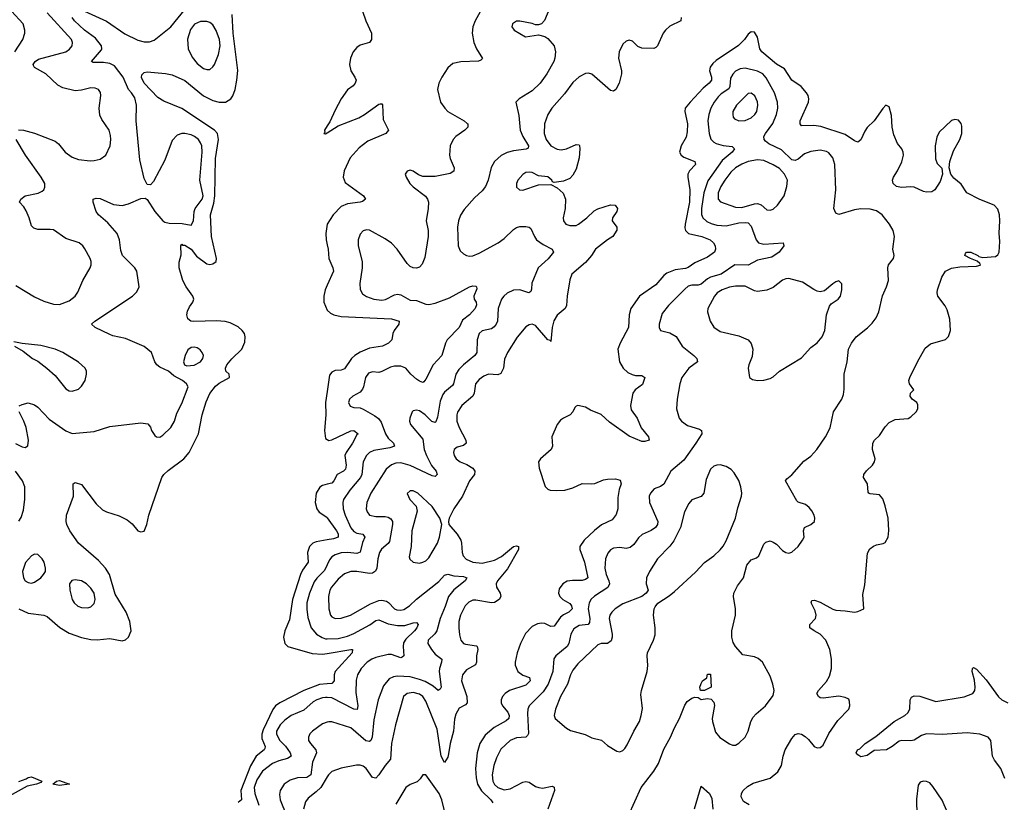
# Model space of a CAD drawing. Header units: inches. Extents: x 1550315 to 1685896, y 510706 to 640504.
# Tile 258 of 452: x 1598035 to 1604327, y 594074 to 599076. Entities that reach past the tile are written whole.
import ezdxf

# ---------------------------------------------------------------- set-up
doc = ezdxf.new("R2010")
doc.units = ezdxf.units.IN
doc.header["$MEASUREMENT"] = 0
doc.layers.add('B5599', color=7, linetype='Continuous')
doc.layers.add('B6509', color=7, linetype='Continuous')

msp = doc.modelspace()

# ---------------------------------------------------------------- linework, layer by layer
at = {"layer": 'B5599', "color": 5}
for points, elevation in [([(1598003.7, 598870), (1598054, 598950), (1598068.6, 598990), (1598068.7, 599010), (1598056.4, 599050), (1597982, 599130)], 580), ([(1598026.7, 598373.3), (1598058.8, 598370), (1598130, 598351.9), (1598260.9, 598300.9), (1598282.3, 598282.3), (1598324.6, 598230), (1598370, 598198.3), (1598410, 598183.2), (1598484.7, 598175.3), (1598510, 598176.4), (1598550, 598186), (1598584.5, 598210), (1598612.4, 598270), (1598618.3, 598310), (1598616, 598336), (1598607.3, 598370), (1598559.3, 598439.3), (1598546.1, 598466.1), (1598542, 598510), (1598552.4, 598592.4), (1598551, 598611), (1598538, 598630), (1598518, 598638), (1598490, 598641.1), (1598430, 598625.3), (1598390, 598621.2), (1598310, 598641.2), (1598278.7, 598658.7), (1598202.7, 598730), (1598128.5, 598770), (1598122.7, 598782.7), (1598120.7, 598790), (1598133.6, 598810), (1598156, 598824), (1598330, 598870.3), (1598352.8, 598887.2), (1598369.7, 598910), (1598373.1, 598930), (1598365.3, 598950), (1598210, 599120.8)], 560), ([(1598450, 599130.2), (1598590, 599066.2), (1598706.8, 598986.8), (1598790, 598946.6), (1598830, 598934.4), (1598865, 598935), (1598893.4, 598946.6), (1598999.6, 599030), (1599095.1, 599144.9)], 540), ([(1598030, 595310.1), (1598090, 595284.1), (1598189.4, 595269.4), (1598210, 595261.3), (1598291.1, 595191.1), (1598350, 595155), (1598430, 595127.8), (1598490, 595115.3), (1598530, 595111.8), (1598610, 595121.3), (1598690, 595107.4), (1598710, 595112.2), (1598730, 595130.5), (1598747.3, 595170), (1598738.2, 595230), (1598715.4, 595290), (1598645.7, 595405.7), (1598608.2, 595530), (1598582.5, 595570), (1598539.2, 595619.2), (1598411, 595730), (1598355.4, 595810), (1598336.9, 595850), (1598331.6, 595870), (1598334.5, 595910), (1598378.4, 596030), (1598377.2, 596110), (1598390, 596118), (1598430, 596105.5), (1598522.5, 595982.5), (1598564.1, 595944.1), (1598590, 595931), (1598670, 595906.2), (1598720.7, 595880.7), (1598753.7, 595853.7), (1598790, 595810.5), (1598810, 595803), (1598830, 595807.7), (1598848, 595850), (1598860.4, 595910), (1598942.4, 596150), (1598956.3, 596170), (1598984.3, 596195.7), (1599083.8, 596270), (1599117.4, 596310), (1599178, 596430), (1599200.7, 596550), (1599226, 596634), (1599250, 596686.9), (1599285.2, 596734.8), (1599310, 596753.6), (1599376.4, 596790), (1599372.6, 596810), (1599352.3, 596830), (1599349, 596850), (1599359.1, 596870), (1599390.4, 596909.6), (1599454.8, 596970), (1599474.6, 597014.6), (1599476.5, 597050), (1599470.7, 597070), (1599457.2, 597090), (1599430, 597114), (1599378.9, 597138.9), (1599346.9, 597146.9), (1599291.7, 597151.7), (1599146.9, 597146.9), (1599129, 597149), (1599110, 597165.1), (1599103.2, 597190), (1599107, 597213), (1599119.5, 597240.5), (1599140.4, 597270), (1599146.9, 597290), (1599141.7, 597310), (1599097.6, 597370), (1599076.4, 597410), (1599054.7, 597490), (1599053.6, 597526.4), (1599067.2, 597572.8), (1599065.6, 597630), (1599070, 597641), (1599075.2, 597635.2), (1599090, 597634.9), (1599130, 597609.1), (1599164.3, 597564.3), (1599230, 597515.8), (1599250, 597512.4), (1599270, 597515.4), (1599289.9, 597530.1), (1599291.5, 597550), (1599261, 597690), (1599254.3, 597830), (1599275.5, 597904.5), (1599281.9, 597950), (1599285.5, 598190), (1599305.9, 598310), (1599299.9, 598350), (1599279.9, 598370), (1599070, 598509.2), (1598955.2, 598555.2), (1598918.6, 598578.6), (1598829.8, 598670), (1598812.7, 598707.3), (1598815.1, 598724.9), (1598830, 598738.8), (1598850, 598742.8), (1598967.6, 598732.4), (1599010, 598723.7), (1599090, 598687.9), (1599210, 598590.8), (1599270, 598560.4), (1599310, 598549), (1599330, 598548.3), (1599350, 598550.1), (1599383.8, 598570), (1599397.6, 598590), (1599412.2, 598630), (1599423, 598690), (1599427.9, 598752.1), (1599398.6, 598990), (1599392.7, 599110)], 520), ([(1598032.1, 596607.9), (1598050, 596617.3), (1598090, 596627.3), (1598130, 596614), (1598150, 596600.3), (1598222.4, 596522.4), (1598330, 596447.6), (1598370, 596431.9), (1598510, 596444.2), (1598610, 596476), (1598810, 596500.5), (1598852.8, 596492.8), (1598870, 596471.3), (1598877.3, 596450), (1598899.1, 596419.1), (1598910, 596410.8), (1598930, 596407.3), (1598950, 596420.7), (1599000.7, 596470), (1599024.2, 596510), (1599038.8, 596561.2), (1599070, 596622.8), (1599110.9, 596730), (1599101.1, 596750), (1599075.6, 596770), (1599019.8, 596799.8), (1598986.6, 596830), (1598930, 596855.1), (1598911.1, 596870), (1598897.8, 596890), (1598876.1, 596950), (1598830, 596987.6), (1598710, 597039.4), (1598630, 597056.4), (1598610, 597064.8), (1598518, 597110), (1598493.2, 597130), (1598514, 597150), (1598756, 597310), (1598783.9, 597336.1), (1598798, 597370), (1598782.4, 597470), (1598771.2, 597490), (1598691.6, 597570), (1598681.2, 597601.2), (1598671.9, 597670), (1598657.7, 597710), (1598598.7, 597778.7), (1598537.6, 597830), (1598523.7, 597850), (1598504, 597910), (1598504, 597930), (1598524.4, 597935.6), (1598550, 597932.7), (1598635.3, 597895.3), (1598689.3, 597889.3), (1598730, 597899.3), (1598810, 597933.7), (1598836.4, 597936.4), (1598850, 597928), (1598898.2, 597850), (1598950, 597791.2), (1598963.3, 597783.3), (1598990, 597776.3), (1599074, 597774), (1599130, 597763.1), (1599145.7, 597790), (1599149.8, 597850), (1599156.5, 597870), (1599201.4, 597930), (1599207.7, 597950), (1599185.8, 598050), (1599200.2, 598230), (1599197.8, 598270), (1599190.8, 598290), (1599176.4, 598310), (1599151.3, 598330), (1599130, 598339.8), (1599090, 598349.8), (1599070.2, 598349.8), (1599040.9, 598339.1), (1599010, 598305.1), (1598961.7, 598178.3), (1598890, 598042.7), (1598870, 598021.2), (1598850, 598024), (1598830, 598062), (1598801.5, 598181.5), (1598778.1, 598430), (1598780.6, 598530), (1598770, 598578), (1598750, 598609.8), (1598730.4, 598630.4), (1598695.3, 598710), (1598640.7, 598780.7), (1598610, 598797.5), (1598570, 598803.2), (1598503.7, 598803.7), (1598494, 598810), (1598557, 598883), (1598560.2, 598890), (1598557.6, 598910), (1598518.2, 598958.2), (1598449.3, 599010), (1598384.6, 599070), (1598371, 599090)], 540), ([(1600000, 598397.4), (1599983.2, 598370), (1599984, 598356), (1599978, 598350), (1599990, 598347), (1600000, 598353.3)], 520), ([(1598010, 597376.5), (1598130, 597304.2), (1598190, 597278), (1598250, 597258.7), (1598290, 597256.5), (1598350, 597279.6), (1598388.3, 597310), (1598405.4, 597334.6), (1598438, 597410), (1598485.6, 597490), (1598491.3, 597510), (1598491.1, 597530), (1598484.2, 597550), (1598451.9, 597611.9), (1598439, 597630), (1598415.3, 597650), (1598330, 597677.6), (1598250, 597732.3), (1598230, 597736.2), (1598150, 597735.3), (1598124.6, 597744.6), (1598110, 597758.4), (1598095.3, 597810), (1598075.4, 597855.4), (1598060.4, 597880.4), (1598033.2, 597910), (1598042.7, 597930), (1598069.3, 597950), (1598152.7, 597967.3), (1598179.5, 597980.5), (1598189.6, 597990), (1598194.9, 598005.1), (1598194.5, 598030), (1598173.1, 598070), (1598070.9, 598210), (1598012.8, 598310)], 560), ([(1600000, 597768.9), (1599990.2, 597710.2), (1599993.4, 597670), (1600000, 597637.9)], 520), ([(1600000, 597379.8), (1599986.9, 597350), (1599977.6, 597310), (1599978.2, 597270), (1599999.5, 597219.5), (1600000, 597219.1)], 520), ([(1598001, 596990), (1598058, 596958), (1598116, 596910), (1598150, 596893.4), (1598209, 596849), (1598262.3, 596802.3), (1598330, 596717.3), (1598350, 596704.4), (1598370, 596701.6), (1598410, 596715.5), (1598430, 596734), (1598454, 596770), (1598462, 596810), (1598460.9, 596830), (1598452.3, 596850), (1598410, 596887), (1598309.6, 596949.6), (1598262, 596970), (1598170, 596993.3), (1598050, 597006), (1597998, 597018)], 560), ([(1600000, 596700), (1599989.8, 596630), (1599990.3, 596550.3), (1599982.2, 596450), (1599990, 596400.2), (1600000, 596393.6)], 520), ([(1598007.1, 596367.1), (1598050, 596346.5), (1598070, 596343.1), (1598087.8, 596352.2), (1598092.1, 596387.9), (1598076, 596470), (1598062.2, 596510), (1598031.2, 596570)], 540), ([(1598028.6, 595871.4), (1598045.2, 595894.8), (1598058.4, 595941.6), (1598067.5, 596012.5), (1598066.8, 596090), (1598051.8, 596130), (1598008.8, 596190)], 540), ([(1600000, 596107.1), (1599970, 596099.1), (1599951.8, 596088.2), (1599930.1, 596050), (1599923.8, 595990), (1599933.5, 595950), (1599948.6, 595928.6), (1599997.3, 595897.3), (1600000, 595893.5)], 520), ([(1600000, 595751.8), (1599930, 595739.9), (1599908.1, 595730), (1599887.8, 595710), (1599873.6, 595670), (1599878.7, 595610), (1599841.8, 595558.2), (1599828.6, 595530), (1599777.3, 595370), (1599759.5, 595240.5), (1599728.4, 595170), (1599720.9, 595130), (1599728.6, 595088.6), (1599748.2, 595070), (1599904.7, 595024.7), (1599970, 595021.4), (1600000, 595026.3)], 520), ([(1600000, 595592.9), (1599983.1, 595556.9), (1599933.7, 595506.3), (1599917.5, 595482.5), (1599887, 595410), (1599869.5, 595350), (1599868.9, 595308.9), (1599875.3, 595255.3), (1599897.5, 595190), (1599931.5, 595150), (1599967.3, 595127.3), (1599990, 595119.8), (1600000, 595119.9)], 540), ([(1600000, 594831.3), (1599950, 594827.6), (1599850.2, 594790), (1599696.9, 594710), (1599670, 594689.9), (1599652.3, 594667.7), (1599590, 594537.4), (1599581.2, 594510), (1599582.9, 594482.9), (1599604.1, 594430), (1599601.2, 594418.8), (1599597.7, 594410), (1599545.2, 594370), (1599510, 594307.4), (1599448.1, 594150), (1599451.5, 594090), (1599430, 594073.6)], 520), ([(1600000, 594744.1), (1599990, 594745.2), (1599970, 594742.2), (1599933.1, 594730), (1599910, 594716.1), (1599850, 594662.3), (1599770, 594628.2), (1599730, 594600.3), (1599699.3, 594570), (1599676.8, 594530), (1599675.4, 594510), (1599697.1, 594470), (1599732.5, 594432.5), (1599764, 594390), (1599770.1, 594369.9), (1599746.3, 594353.7), (1599690, 594339.6), (1599650, 594322.3), (1599587.3, 594272.7), (1599550, 594218.5), (1599533.3, 594170), (1599536.6, 594130), (1599563.2, 594056.8)], 540), ([(1600000, 594585.5), (1599970, 594575.5), (1599906, 594530), (1599888.7, 594511.3), (1599879.6, 594490), (1599881.3, 594470), (1599892.4, 594450), (1599926.4, 594410), (1599931.9, 594390), (1599906.8, 594330), (1599894.4, 594250), (1599870, 594232.9), (1599809.5, 594230.5), (1599763.4, 594216.6), (1599725.7, 594190), (1599699, 594150), (1599694.9, 594125.1), (1599699.7, 594090), (1599739.8, 593990)], 560), ([(1598030, 594207), (1598076.3, 594223.7), (1598090, 594233.1), (1598110, 594237.4), (1598177.3, 594210), (1598170, 594201.2), (1598142, 594190), (1598081.8, 594178.2), (1597967.1, 594112.9)], 480), ([(1600000, 594236.1), (1599958.2, 594170), (1599930, 594140.9), (1599878.9, 594101.1), (1599861.8, 594078.2), (1599847.6, 594030)], 580)]:
    msp.add_lwpolyline(points, dxfattribs=dict(at, elevation=elevation))
for points, elevation in [([(1599190, 599065.6), (1599151.8, 599048.2), (1599125.7, 599014.3), (1599107.7, 598952.3), (1599111.3, 598890), (1599136.5, 598836.5), (1599170, 598796.9), (1599210, 598765.2), (1599230, 598757.4), (1599250, 598757.6), (1599270, 598774.9), (1599279.7, 598790), (1599306.1, 598853.9), (1599315, 598910), (1599310.6, 598950), (1599290, 599007), (1599270, 599042.9), (1599250, 599057.6), (1599230, 599064.2)], 540), ([(1599150, 596984.2), (1599130, 596982), (1599110, 596965.6), (1599091.5, 596930), (1599080.9, 596890), (1599088.5, 596870), (1599103.5, 596863.5), (1599150, 596868.5), (1599190, 596890.4), (1599206, 596910), (1599209.6, 596930), (1599201.6, 596950), (1599187.2, 596967.2), (1599170, 596978.7)], 540), ([(1598130, 595661.2), (1598110, 595649.2), (1598072.3, 595607.7), (1598052.4, 595550), (1598058.4, 595510), (1598070.7, 595490), (1598090, 595478.4), (1598110, 595475.8), (1598130, 595480.4), (1598169.4, 595510), (1598186.6, 595530), (1598199.5, 595550), (1598200.7, 595570), (1598191.8, 595610), (1598179.3, 595630), (1598150, 595657.2)], 540), ([(1598390, 595497), (1598368.5, 595491.5), (1598354, 595470), (1598354.4, 595430), (1598370, 595370.8), (1598382, 595350), (1598407.2, 595327.2), (1598430, 595319.5), (1598470, 595317), (1598490, 595323.1), (1598510, 595344), (1598516.8, 595370), (1598510.9, 595410), (1598490, 595443.6), (1598462, 595470), (1598430, 595489.6)], 540), ([(1598290, 594182.7), (1598246, 594190), (1598269.3, 594210), (1598290, 594212.7), (1598354, 594190), (1598350, 594189.7)], 480)]:
    msp.add_lwpolyline(points, close=True, dxfattribs=dict(at, elevation=elevation))
at = {"layer": 'B6509', "color": 5}
for points, elevation in [([(1601000.7, 599170), (1600946.2, 599070), (1600930.2, 599030), (1600927.1, 598990), (1600937.8, 598930), (1600953.5, 598890), (1600991.7, 598828.3), (1600982.3, 598817.7), (1600967.7, 598812.3), (1600853.1, 598806.9), (1600803.4, 598796.6), (1600770.2, 598769.8), (1600731.8, 598710), (1600713.7, 598670), (1600703.7, 598630), (1600724.6, 598550), (1600751.6, 598510), (1600771.7, 598490), (1600874.4, 598430), (1600893.7, 598413.7), (1600897.6, 598410), (1600897.6, 598390), (1600878.4, 598370), (1600822.3, 598330), (1600804.9, 598310), (1600786.3, 598270), (1600780.8, 598210), (1600784.7, 598190), (1600811.5, 598130), (1600810, 598107.6), (1600785.9, 598094.1), (1600690, 598074.5), (1600610, 598073.3), (1600583.9, 598083.9), (1600550, 598109.2), (1600530, 598114), (1600510.7, 598109.3), (1600498.8, 598090), (1600504, 598070), (1600527.3, 598030), (1600550, 598007.3), (1600629.1, 597949.1), (1600641.1, 597930), (1600646.7, 597910), (1600645.6, 597870), (1600631.3, 597790), (1600644.7, 597730), (1600645.6, 597690), (1600623.4, 597556.6), (1600606.5, 597513.5), (1600590, 597495.1), (1600570, 597488.4), (1600550, 597489.7), (1600530, 597498.7), (1600510, 597517.6), (1600447.1, 597610), (1600410, 597648.2), (1600370, 597676.4), (1600270, 597731.1), (1600250, 597732.8), (1600230, 597727.3), (1600210, 597706), (1600198.5, 597670), (1600198, 597630), (1600223.5, 597530), (1600223.8, 597490), (1600209.2, 597390), (1600211.4, 597351.4), (1600225.1, 597325.1), (1600250, 597308), (1600298.8, 597290), (1600350, 597283.8), (1600371.5, 597288.5), (1600430, 597317.5), (1600450, 597321.1), (1600470, 597317.2), (1600530, 597284.3), (1600570, 597282.3), (1600630, 597258.3), (1600650, 597257.1), (1600690, 597264.4), (1600782.1, 597297.9), (1600910, 597368.4), (1600930, 597374.4), (1600950, 597373), (1600954.8, 597370), (1600957.1, 597357.1), (1600937.6, 597310), (1600938, 597290), (1600951.4, 597271.4), (1600953.9, 597253.9), (1600944.4, 597230), (1600909.1, 597190), (1600864.5, 597155.5), (1600843.1, 597110), (1600767, 597030), (1600755.9, 597010), (1600731.6, 596930), (1600677.1, 596870), (1600630, 596778.4), (1600617.2, 596762.8), (1600610, 596758.5), (1600590, 596765), (1600570, 596778.6), (1600535.3, 596810), (1600502, 596850), (1600470, 596861.6), (1600430, 596862.6), (1600404.4, 596855.6), (1600350, 596826.8), (1600330, 596820.9), (1600290, 596825.1), (1600263.2, 596816.8), (1600243.6, 596790), (1600232.9, 596730), (1600225.4, 596714.6), (1600210, 596695.6), (1600163, 596670), (1600143.1, 596650), (1600135.5, 596630), (1600146.5, 596606.5), (1600170, 596597.6), (1600210, 596594.6), (1600230, 596587.1), (1600305.3, 596545.3), (1600326.7, 596526.7), (1600343.8, 596503.8), (1600371.9, 596430), (1600390, 596402), (1600422.6, 596370), (1600430.2, 596350), (1600400.5, 596339.5), (1600296.9, 596323.1), (1600269.2, 596310), (1600250, 596291.6), (1600229.5, 596250), (1600220.6, 596170), (1600213, 596150), (1600144.8, 596070), (1600104.1, 596010), (1600099, 595990), (1600102.1, 595950), (1600114, 595910), (1600150, 595829.1), (1600170, 595804.8), (1600190, 595794.8), (1600227.4, 595787.4), (1600240.2, 595770), (1600225.4, 595734.6), (1600210, 595673), (1600190, 595665.5), (1600131.8, 595671.8), (1600090, 595669.9), (1600050, 595656.3), (1600030, 595642.8), (1600015, 595625), (1600000, 595592.9)], 540), ([(1601430, 599168), (1601388.5, 599071.5), (1601370, 599049.2), (1601350, 599042.7), (1601330, 599042.7), (1601310, 599051.6), (1601230, 599066.6), (1601210, 599066), (1601184.9, 599050), (1601180.7, 599030), (1601194.8, 599010), (1601266.2, 598966.2), (1601350, 598978.8), (1601390, 598968), (1601410, 598956.3), (1601450.4, 598910), (1601458.3, 598870), (1601454.9, 598830), (1601448.9, 598810), (1601403.9, 598730), (1601361.8, 598670), (1601310, 598622.4), (1601226, 598570), (1601206, 598550), (1601223.5, 598463.5), (1601233.1, 598370), (1601249.6, 598329.6), (1601286, 598270), (1601284.1, 598255.9), (1601271.7, 598248.3), (1601190, 598238.9), (1601150, 598228.2), (1601110.8, 598209.2), (1601069.4, 598170.6), (1601048.7, 598131.3), (1601029.4, 598050), (1601010.6, 598009.4), (1600990, 597982), (1600941.9, 597938.1), (1600875.8, 597864.2), (1600852, 597828), (1600839, 597790), (1600833.5, 597750), (1600836.5, 597630), (1600850, 597599.3), (1600870, 597580.4), (1600890, 597568.7), (1600910, 597564.6), (1600930, 597566.7), (1600970, 597583.2), (1601092.3, 597650), (1601130, 597677.8), (1601190, 597736.1), (1601210, 597749), (1601230, 597754.9), (1601270, 597755.6), (1601291.4, 597751.4), (1601302, 597742), (1601324.2, 597690), (1601338.4, 597670), (1601380.5, 597640.5), (1601438.4, 597610), (1601447, 597590), (1601411.7, 597548.3), (1601348.8, 597490), (1601307.8, 597392.2), (1601306.3, 597353.7), (1601300.9, 597339.1), (1601288.5, 597331.5), (1601230, 597349.1), (1601190, 597346.7), (1601150, 597327.7), (1601128.7, 597310), (1601114.2, 597290), (1601092.4, 597230), (1601087.3, 597150), (1601080.6, 597130), (1601067.4, 597112.6), (1601050, 597100.6), (1600990, 597087.9), (1600970.2, 597070), (1600957.5, 597030), (1600955.6, 596950), (1600944.2, 596930), (1600870.2, 596870), (1600840.2, 596839.8), (1600820.9, 596810), (1600807.1, 596750), (1600800.8, 596739.2), (1600750, 596695.5), (1600739.2, 596680.8), (1600722.3, 596637.7), (1600704.2, 596535.8), (1600694.6, 596505.4), (1600690, 596502), (1600668.3, 596508.3), (1600626.6, 596550), (1600590, 596575.4), (1600570, 596580.5), (1600550, 596577), (1600543, 596570), (1600528.2, 596530), (1600526, 596510), (1600532.7, 596490), (1600610, 596395.5), (1600620.5, 596330), (1600635.3, 596290), (1600666.9, 596226.9), (1600695.2, 596190), (1600702, 596170), (1600690, 596156.9), (1600670, 596161.1), (1600530, 596226.9), (1600470, 596243.6), (1600439.1, 596240.9), (1600410, 596231.4), (1600376.1, 596203.9), (1600278.2, 596050), (1600254, 595990), (1600249.3, 595950), (1600254.4, 595930), (1600270, 595909.3), (1600310, 595900.1), (1600370, 595901.5), (1600390, 595897.2), (1600407, 595887), (1600416.3, 595870), (1600416.1, 595850), (1600398.3, 595741.7), (1600390, 595728), (1600347.7, 595692.3), (1600333.9, 595670), (1600323.1, 595630), (1600318, 595570), (1600309, 595551), (1600290, 595539.1), (1600270, 595537.8), (1600190, 595549.9), (1600150, 595550.5), (1600110, 595535.2), (1600070, 595500.7), (1600026.8, 595450), (1600017.1, 595430), (1600007.8, 595390), (1600010.2, 595310), (1600021.8, 595270), (1600030, 595259.6), (1600050, 595249.3), (1600090, 595250.2), (1600147.8, 595270), (1600276.2, 595343.8), (1600330, 595363.9), (1600350, 595366.1), (1600379.5, 595359.5), (1600392, 595352), (1600430, 595311), (1600444.9, 595304.9), (1600470, 595302.8), (1600490, 595307.5), (1600525.8, 595330), (1600570, 595373), (1600713.7, 595486.3), (1600750, 595525.6), (1600770, 595532.2), (1600810, 595521.3), (1600870, 595518.3), (1600892.7, 595510), (1600880.8, 595490), (1600808.7, 595431.3), (1600775.3, 595390), (1600754.4, 595325.6), (1600722.2, 595250), (1600700.6, 595170), (1600688.4, 595151.6), (1600645.5, 595110), (1600643.6, 595090), (1600665.5, 595050), (1600690, 595020.9), (1600731.7, 594990), (1600731.1, 594970), (1600716.8, 594930), (1600715.3, 594910), (1600728.5, 594810), (1600722, 594798), (1600710, 594789.6), (1600676.6, 594816.6), (1600625.7, 594845.7), (1600590, 594860.3), (1600530, 594876.2), (1600450, 594881.6), (1600423.4, 594876.6), (1600396.6, 594863.4), (1600360.4, 594819.6), (1600326.2, 594730), (1600297.6, 594602.4), (1600287.1, 594490), (1600278.5, 594470), (1600270, 594463.5), (1600247.5, 594467.5), (1600150, 594549.8), (1600030, 594587.9), (1600010, 594588.9), (1600000, 594585.5)], 560), ([(1600226.2, 599130), (1600246.4, 599070), (1600283.6, 598990), (1600283.1, 598950), (1600270, 598929.7), (1600210, 598913.8), (1600190, 598899.1), (1600165.5, 598870), (1600148.3, 598830), (1600142.6, 598790), (1600150, 598748.7), (1600176.5, 598710), (1600184.6, 598690), (1600179.6, 598670), (1600166.5, 598653.5), (1600130, 598628.3), (1600090, 598570.7), (1600050, 598498.2), (1600016.2, 598423.8), (1600000, 598397.4)], 520), ([(1602260.9, 599090), (1602258.7, 599070), (1602190, 599034), (1602162, 599010), (1602146.2, 598990), (1602110, 598909.2), (1602100.9, 598899.1), (1602088.2, 598891.8), (1602010, 598895.1), (1601985.6, 598905.6), (1601950, 598939.6), (1601930, 598945.6), (1601910, 598939.5), (1601890, 598919.5), (1601866, 598870), (1601860.9, 598830), (1601879.7, 598750), (1601879.7, 598730), (1601865, 598670), (1601844.9, 598630), (1601830, 598619.1), (1601810, 598624), (1601690, 598728), (1601670, 598734.3), (1601650, 598732.8), (1601610, 598711.3), (1601570, 598675.8), (1601516.6, 598603.4), (1601434.4, 598510), (1601408.9, 598471.1), (1601388.6, 598410), (1601386.3, 598350), (1601398.3, 598310), (1601430, 598271.1), (1601470, 598248.7), (1601496, 598244), (1601530, 598250.2), (1601590, 598279.5), (1601610, 598277.3), (1601612.6, 598272.6), (1601615.2, 598250), (1601610, 598194), (1601590, 598121.6), (1601570, 598082), (1601550, 598061.1), (1601510, 598044.2), (1601450, 598035.3), (1601440.2, 598040.2), (1601435.3, 598050), (1601410, 598072), (1601350, 598079.5), (1601310, 598099.6), (1601290, 598102.9), (1601270, 598099.6), (1601250, 598086.6), (1601218.4, 598050), (1601210.4, 598030), (1601210, 598006), (1601228.5, 597988.5), (1601250, 597986.4), (1601350, 598020.7), (1601430, 598022), (1601470, 598000.7), (1601507.1, 597967.1), (1601522.7, 597930), (1601520.6, 597870), (1601508.5, 597810), (1601509.2, 597790), (1601525.3, 597770), (1601550, 597761.4), (1601590, 597761.5), (1601605.1, 597770), (1601658.4, 597810), (1601706.3, 597853.7), (1601730, 597867.6), (1601810, 597892.5), (1601840.5, 597890), (1601855.9, 597870), (1601850.2, 597850), (1601824, 597810), (1601820.3, 597790), (1601850.2, 597750.2), (1601850.2, 597730.2), (1601824.9, 597690), (1601790, 597669), (1601714.6, 597610), (1601689.2, 597570), (1601650, 597523.5), (1601563.2, 597450), (1601550, 597413.2), (1601532.3, 597310), (1601529.2, 597250), (1601520.2, 597230), (1601470, 597188.5), (1601447.4, 597152.6), (1601437, 597110), (1601430, 597019), (1601426.2, 597026.2), (1601410, 597029.7), (1601330, 597122.2), (1601310, 597129.8), (1601290, 597126.4), (1601270, 597113.5), (1601213, 597047), (1601151.8, 596950), (1601133.8, 596906.2), (1601127.1, 596850), (1601110, 596815.4), (1601090, 596807.2), (1601030, 596809.9), (1601001.4, 596798.6), (1600970, 596777.4), (1600947.8, 596750), (1600938.9, 596690), (1600929.5, 596670.5), (1600860.7, 596610), (1600833, 596567), (1600828.1, 596550), (1600828.8, 596510), (1600843.9, 596470), (1600885.4, 596390), (1600888.7, 596370), (1600870, 596354), (1600830, 596343.5), (1600810.4, 596330), (1600806, 596310), (1600810.3, 596290), (1600823.1, 596270), (1600850, 596250.3), (1600892.6, 596232.6), (1600930, 596210.2), (1600942.8, 596190), (1600942, 596170), (1600909.1, 596130), (1600863.8, 596030), (1600808.1, 595950), (1600780.3, 595890), (1600774.4, 595870), (1600777.1, 595850), (1600830, 595787.6), (1600853.7, 595750), (1600858.9, 595730), (1600861.6, 595670), (1600869.5, 595649.5), (1600888.9, 595628.9), (1600930, 595610.2), (1600990, 595603.3), (1601070, 595622), (1601113.9, 595646.1), (1601190.1, 595710.1), (1601210, 595714.1), (1601222.4, 595710), (1601222.3, 595690), (1601153.1, 595566.9), (1601088.7, 595490), (1601080.2, 595470), (1601080.7, 595450), (1601104.4, 595410), (1601109.1, 595390), (1601099.1, 595370), (1601070, 595350.7), (1601050.7, 595349.3), (1600950, 595367), (1600930, 595365.8), (1600905.9, 595354.1), (1600882.2, 595330), (1600851.1, 595270), (1600841, 595230), (1600840.2, 595190), (1600844.4, 595144.4), (1600854, 595110), (1600870.2, 595090.2), (1600884.2, 595084.2), (1600953.7, 595073.7), (1600958.7, 595070), (1600962.3, 595050), (1600954.7, 595010), (1600953.6, 594970), (1600947, 594953), (1600890, 594921.8), (1600864.1, 594890), (1600859.1, 594850), (1600891.7, 594750), (1600894.6, 594710), (1600883, 594697), (1600844, 594676), (1600821.8, 594638.2), (1600813.7, 594606.3), (1600806.1, 594530), (1600786, 594450), (1600775.6, 594384.4), (1600770, 594363), (1600750, 594329.6), (1600727.7, 594370), (1600702.8, 594542.8), (1600630, 594720.3), (1600610, 594749.8), (1600590, 594765.8), (1600550, 594775.9), (1600510, 594769.8), (1600487.5, 594750), (1600436.8, 594570), (1600410.6, 594449.4), (1600404.8, 594350), (1600370, 594309.8), (1600330, 594250.8), (1600310, 594228.4), (1600290, 594233.3), (1600249.4, 594289.4), (1600230, 594306.2), (1600210, 594312.3), (1600187.9, 594312.1), (1600090, 594292.3), (1600030, 594270.7), (1600009.2, 594250.8), (1600000, 594236.1)], 580), ([(1602697.3, 594057.3), (1602659.7, 594079.7), (1602644.2, 594110), (1602647.8, 594130), (1602658.3, 594150), (1602684.9, 594175.1), (1602722.4, 594197.6), (1602830, 594229), (1602880.5, 594270), (1602903, 594310), (1602913, 594370), (1602926.3, 594410), (1602970, 594483), (1602990, 594508.2), (1603010, 594513.4), (1603030, 594508.9), (1603055.1, 594495.1), (1603075.8, 594475.8), (1603111, 594430), (1603130, 594421.6), (1603150, 594423.8), (1603159.3, 594430), (1603170, 594439.1), (1603206.4, 594513.6), (1603262, 594598), (1603333.3, 594670), (1603338.7, 594690), (1603338.3, 594718.3), (1603332.5, 594732.5), (1603310, 594745.1), (1603270, 594752.1), (1603170, 594739.1), (1603150, 594742.6), (1603138.4, 594750), (1603128.2, 594770), (1603138.7, 594790), (1603190, 594846), (1603210, 594880.5), (1603221.8, 594930), (1603222.2, 594990), (1603211.6, 595050), (1603185.8, 595110), (1603150, 595149.8), (1603111.3, 595170), (1603084.7, 595190), (1603084, 595210), (1603119.8, 595250), (1603125.3, 595270), (1603118.2, 595298.2), (1603091.6, 595350), (1603096, 595364), (1603114.5, 595365.5), (1603150, 595353.8), (1603230, 595307.9), (1603250, 595301.4), (1603310, 595299.1), (1603369.5, 595290.5), (1603390, 595294), (1603428.9, 595311.1), (1603423, 595403), (1603435.8, 595464.2), (1603452.5, 595667.5), (1603466.5, 595693.5), (1603490, 595710.8), (1603510, 595720.7), (1603552.1, 595727.9), (1603564.7, 595735.3), (1603584, 595770), (1603589.4, 595810.6), (1603583.6, 595890), (1603566.3, 595970), (1603550, 596014), (1603530, 596039.3), (1603470, 596045.2), (1603462, 596050), (1603457.2, 596057.2), (1603451.5, 596110), (1603427.3, 596150), (1603429.6, 596170), (1603446.9, 596193.1), (1603485.1, 596230), (1603497.6, 596250), (1603500.5, 596270), (1603485.4, 596330), (1603485.6, 596370), (1603497, 596390), (1603530, 596418.4), (1603564.9, 596475.1), (1603590, 596502.6), (1603630, 596520.3), (1603711.7, 596528.3), (1603730, 596538.8), (1603764, 596570), (1603774, 596590), (1603774.6, 596614.6), (1603768, 596630), (1603738, 596650), (1603726, 596670), (1603728, 596690), (1603748, 596710), (1603721.2, 596750), (1603717.2, 596770), (1603723.7, 596790), (1603772.4, 596890), (1603822, 596978), (1603855.3, 597004.7), (1603950, 597032.7), (1603970, 597050.8), (1603983, 597090), (1603977.7, 597162.3), (1603961.3, 597221.3), (1603948.5, 597248.5), (1603900.9, 597310), (1603897, 597330), (1603899.5, 597350), (1603927.6, 597430), (1603952, 597470), (1603990, 597488.9), (1604043, 597497), (1604150, 597500.5), (1604172.9, 597507.1), (1604175.3, 597510), (1604170, 597518), (1604154, 597534), (1604110, 597549.5), (1604075.3, 597570), (1604078, 597582), (1604086, 597590), (1604112, 597590), (1604158, 597570), (1604163.5, 597563.5), (1604190, 597556.3), (1604270, 597563.8), (1604285.6, 597574.4), (1604293.6, 597590), (1604298.3, 597658.3), (1604292.9, 597712.9), (1604298.3, 597790), (1604295.1, 597830), (1604284.8, 597864.8), (1604262, 597890), (1604170, 597926.2), (1604087.3, 597970), (1604050, 598026), (1604004.1, 598064.1), (1603984, 598090), (1603974, 598130), (1603979.3, 598170), (1604002.6, 598237.4), (1604043.6, 598310), (1604055.4, 598350), (1604055.4, 598395.4), (1604050, 598414), (1604033.6, 598433.6), (1604010, 598439.3), (1603990, 598432.3), (1603910, 598357.2), (1603894.7, 598325.3), (1603884, 598270), (1603887.3, 598187.3), (1603897.5, 598157.5), (1603926.8, 598126.8), (1603931.3, 598090), (1603917.5, 598042.5), (1603882.8, 597990), (1603863.4, 597976.6), (1603830, 597975.1), (1603810, 597978.3), (1603750, 598005.4), (1603730, 598008.3), (1603670, 598004.2), (1603638, 598010), (1603617.2, 598030), (1603613.2, 598050), (1603619.3, 598070), (1603644.5, 598110), (1603672.3, 598167.7), (1603683.5, 598210), (1603680.4, 598230), (1603670.9, 598250), (1603644.6, 598284.6), (1603620.1, 598340.1), (1603610.5, 598390), (1603605.1, 598465.1), (1603590, 598519), (1603570, 598529.2), (1603550, 598509.3), (1603495.3, 598430), (1603450, 598387.8), (1603435, 598365), (1603410, 598309.2), (1603390, 598294), (1603370, 598301.3), (1603310, 598342.3), (1603153.5, 598393.5), (1603110, 598400.9), (1603030, 598398), (1603022.4, 598410), (1603023.1, 598430), (1603076, 598550), (1603078.5, 598570), (1603072.5, 598592.5), (1603063.1, 598610), (1603029.2, 598649.2), (1602968.8, 598690), (1602921.6, 598761.6), (1602870, 598792.1), (1602776.5, 598870), (1602765, 598890), (1602750, 598964), (1602730, 598996), (1602710, 598998), (1602690, 598983.7), (1602665.7, 598950), (1602627.9, 598912.1), (1602484.6, 598815.4), (1602463.9, 598796.1), (1602448, 598772), (1602442.8, 598750), (1602455.9, 598710), (1602456.1, 598690), (1602441.7, 598670), (1602402.1, 598637.9), (1602318.6, 598550), (1602287.9, 598510), (1602284.7, 598490), (1602302.4, 598410), (1602301, 598359), (1602294.2, 598325.8), (1602262.3, 598270), (1602252.2, 598230), (1602262.4, 598210), (1602278.4, 598198.4), (1602348.4, 598170), (1602352.6, 598150), (1602315.2, 598110), (1602304.7, 598090), (1602303.6, 598070), (1602316.2, 597990), (1602315.3, 597910), (1602286.4, 597770), (1602285.8, 597745.8), (1602290.2, 597730), (1602309.6, 597709.6), (1602393, 597690), (1602446.4, 597670), (1602468.4, 597650), (1602478.4, 597630), (1602481.3, 597610), (1602474.4, 597590), (1602430, 597557.8), (1602350, 597522.8), (1602307.5, 597492.5), (1602290, 597486.2), (1602223.1, 597476.9), (1602170, 597456), (1602150, 597442), (1602098.9, 597381.1), (1601996.1, 597310), (1601939.3, 597230), (1601929.3, 597190), (1601926.2, 597110), (1601873, 597010), (1601858, 596970), (1601867.3, 596890), (1601890.2, 596850), (1601921.4, 596821.4), (1601947.9, 596807.9), (1601970, 596803), (1602010, 596802.8), (1602030.2, 596790.2), (1602015.1, 596744.9), (1601968.6, 596711.4), (1601952.2, 596690), (1601937.5, 596610), (1601943, 596583), (1601981.3, 596530), (1602006.9, 596466.9), (1602052, 596410), (1602056.3, 596390), (1602030, 596380.4), (1602010, 596379.8), (1601930, 596414.3), (1601803.8, 596503.8), (1601750, 596552.7), (1601681.4, 596581.4), (1601650, 596599.8), (1601602, 596610), (1601590, 596606.6), (1601582, 596598), (1601568.5, 596570), (1601552.7, 596550), (1601509.4, 596530.6), (1601490, 596516), (1601470.2, 596490), (1601436.1, 596410), (1601439.6, 596350), (1601430.3, 596330), (1601362, 596270), (1601350.5, 596250), (1601354.9, 596210), (1601393, 596093), (1601410, 596074.9), (1601424.7, 596070), (1601466.2, 596066.2), (1601519, 596070), (1601570, 596084.9), (1601630, 596112.4), (1601690, 596109.2), (1601710, 596112.4), (1601764.9, 596135.1), (1601790, 596140.6), (1601842.4, 596142.4), (1601872.7, 596132.7), (1601877.4, 596110), (1601865.3, 596074.7), (1601857.1, 596022.9), (1601857.7, 595950), (1601845.6, 595914.4), (1601820.4, 595879.6), (1601752.8, 595847.2), (1601708.3, 595811.7), (1601641.5, 595750), (1601615.2, 595710), (1601613.6, 595690), (1601644.7, 595610), (1601665.8, 595510), (1601650, 595497.7), (1601630, 595491.3), (1601567.6, 595492.4), (1601533.2, 595486.8), (1601505.3, 595470), (1601482.2, 595437.8), (1601477.7, 595410), (1601485.5, 595390), (1601506, 595370), (1601550, 595344.1), (1601561.6, 595330), (1601565.8, 595310), (1601544.4, 595290), (1601510, 595273.5), (1601490, 595258.1), (1601450, 595201), (1601430, 595199), (1601390, 595216.3), (1601370, 595219.5), (1601344.4, 595215.6), (1601310, 595198.2), (1601267.8, 595152.2), (1601234.3, 595090), (1601212.9, 595030), (1601200.6, 594970), (1601201, 594950), (1601219, 594910), (1601250, 594886), (1601293, 594873), (1601296.6, 594850), (1601270, 594822.8), (1601165.7, 594790), (1601136.9, 594770), (1601119.6, 594750), (1601111.3, 594730), (1601112.1, 594710), (1601121, 594690), (1601155.1, 594650), (1601162.6, 594630), (1601160.2, 594610), (1601144.2, 594595.8), (1601067, 594553), (1601010, 594504.2), (1600975.3, 594450), (1600957.7, 594390), (1600947.5, 594290), (1600951.1, 594230), (1600959.6, 594190), (1600986.7, 594146.7), (1601046.5, 594090), (1601058.4, 594070)], 620), ([(1601926, 593990), (1602007.2, 594170), (1602086.8, 594273.2), (1602117.5, 594322.5), (1602150, 594413), (1602193.5, 594490), (1602218.9, 594550), (1602251.1, 594610), (1602284.8, 594695.2), (1602300.7, 594719.3), (1602330, 594740.7), (1602350, 594746), (1602370, 594744.7), (1602390, 594732), (1602430, 594738.8), (1602454.4, 594734.4), (1602470, 594714.8), (1602474, 594694), (1602460.9, 594610), (1602461.7, 594590), (1602482, 594522), (1602508.9, 594488.9), (1602570, 594448.2), (1602590, 594439.3), (1602610, 594440.4), (1602630, 594452.4), (1602669.8, 594490.2), (1602689.7, 594530), (1602706.3, 594590), (1602722.2, 594617.8), (1602740.3, 594639.7), (1602799.7, 594690), (1602850, 594756), (1602856.3, 594790), (1602848, 594830), (1602830, 594881.2), (1602780.7, 594970), (1602754.1, 594994.1), (1602730, 595005.1), (1602656.6, 595016.6), (1602609.4, 595070), (1602594.9, 595094.9), (1602586.3, 595130), (1602586.3, 595170), (1602609.7, 595270), (1602609.6, 595310), (1602595.6, 595390), (1602598.7, 595410), (1602622, 595458), (1602659.7, 595510), (1602680.4, 595590), (1602710, 595623.7), (1602742.8, 595637.2), (1602758.4, 595650), (1602790, 595724.7), (1602802, 595738), (1602830, 595744.9), (1602850, 595738), (1602870, 595724.9), (1602910, 595683), (1602930, 595670.5), (1602950, 595666.4), (1602970, 595673), (1603009.5, 595710), (1603038, 595750), (1603047, 595770), (1603042.9, 595810), (1603049.3, 595830), (1603089.8, 595850.2), (1603114.5, 595870), (1603116.2, 595890), (1603111.6, 595910), (1603097, 595937), (1603079.3, 595959.3), (1603057, 595977), (1603010, 595992.3), (1603001.1, 596001.1), (1602929.2, 596130), (1602937.2, 596142.8), (1602970, 596168), (1603046.3, 596253.7), (1603090, 596286.4), (1603129.8, 596330.2), (1603184.2, 596410), (1603212.9, 596467.1), (1603235.1, 596570), (1603288.1, 596651.9), (1603299.5, 596680.5), (1603304.2, 596715.8), (1603302.9, 596810), (1603322.6, 596890), (1603331.5, 596970), (1603351.3, 597010), (1603380.5, 597050), (1603453.2, 597106.8), (1603482.7, 597137.3), (1603508.2, 597170), (1603525.7, 597210), (1603547.8, 597312.2), (1603574.3, 597370), (1603586.6, 597410), (1603581.7, 597490), (1603587.1, 597510), (1603617.6, 597550), (1603622.4, 597570), (1603615.4, 597610), (1603625.3, 597690), (1603617.3, 597730), (1603593.7, 597770), (1603545.3, 597830), (1603510, 597854.5), (1603470, 597865.4), (1603410, 597867.7), (1603370, 597861), (1603270, 597831.1), (1603250, 597839.6), (1603237.6, 597870), (1603249.8, 597990), (1603243.4, 598150), (1603230, 598193), (1603204.6, 598224.6), (1603190, 598233.6), (1603150, 598241.6), (1603090, 598233.2), (1603050, 598218.3), (1603010, 598186), (1602990, 598175.5), (1602970, 598180.3), (1602903.6, 598243.6), (1602822.3, 598282.3), (1602800.3, 598300.3), (1602792.5, 598310), (1602790.7, 598330), (1602800.7, 598350), (1602847.2, 598412.8), (1602871.9, 598470), (1602879.1, 598510), (1602876.5, 598550), (1602858.6, 598610), (1602805.2, 598705.2), (1602783.4, 598730), (1602750, 598748.3), (1602670, 598765.7), (1602638.5, 598761.5), (1602610, 598747), (1602592.1, 598727.9), (1602577.9, 598702.1), (1602573, 598650), (1602566.2, 598633.8), (1602518.1, 598601.9), (1602497.4, 598582.6), (1602472.1, 598550), (1602452.1, 598510), (1602438.1, 598470), (1602432.9, 598430), (1602441.5, 598350), (1602452.4, 598312.4), (1602470, 598293), (1602485.2, 598285.2), (1602530, 598273.3), (1602586.8, 598266.8), (1602602.6, 598250), (1602586.9, 598230), (1602523.4, 598176.6), (1602432.8, 598047.2), (1602406.3, 597970), (1602391.4, 597870), (1602391.5, 597831.5), (1602400.9, 597810), (1602426.5, 597786.5), (1602453, 597773), (1602490, 597763.4), (1602550, 597759.8), (1602630, 597778.1), (1602670, 597781), (1602690, 597777.6), (1602710, 597756.5), (1602740.5, 597670), (1602755.3, 597650), (1602790, 597641.2), (1602914, 597650), (1602918, 597630), (1602888.4, 597590), (1602841.6, 597558.4), (1602750, 597539.8), (1602690, 597508.5), (1602605.5, 597510), (1602518, 597450), (1602449.7, 597430.3), (1602430, 597420.4), (1602390, 597386.1), (1602370, 597379.3), (1602330, 597379.9), (1602307.5, 597372.5), (1602284.9, 597355.1), (1602180.8, 597250), (1602140.4, 597199.6), (1602122, 597130), (1602120.4, 597110), (1602130, 597090.8), (1602190, 597075.2), (1602230.9, 597050.9), (1602268.9, 596990), (1602343.2, 596930), (1602361.5, 596910), (1602366.7, 596890), (1602310, 596849.7), (1602266.7, 596790), (1602254.3, 596750), (1602236, 596650), (1602231.7, 596590), (1602248.9, 596530), (1602263.7, 596510), (1602302.8, 596482.8), (1602378.9, 596458.9), (1602392, 596450), (1602392.9, 596430), (1602356.5, 596370), (1602278.3, 596261.7), (1602196, 596190), (1602152.1, 596107.9), (1602130, 596093), (1602090, 596076.9), (1602065.2, 596050), (1602057.3, 596030), (1602058.6, 595990), (1602113.5, 595870), (1602110.9, 595850), (1602098.8, 595830), (1602070, 595811.5), (1602013.6, 595786.4), (1601990, 595765.1), (1601958.6, 595721.4), (1601936.1, 595703.9), (1601910, 595697.1), (1601870, 595702.3), (1601830, 595698.2), (1601810, 595687.6), (1601792.5, 595667.5), (1601778.6, 595630), (1601774.8, 595570), (1601783, 595530), (1601800.4, 595490), (1601803.9, 595470), (1601793.3, 595446.7), (1601707.4, 595392.6), (1601687.3, 595372.7), (1601674.4, 595350), (1601667.5, 595310), (1601677.5, 595250), (1601676.9, 595223.1), (1601668.2, 595211.8), (1601610, 595204.5), (1601576.8, 595183.2), (1601557.2, 595150), (1601543.3, 595090), (1601532.8, 595070), (1601460.9, 595010), (1601448.6, 594991.4), (1601440.8, 594910), (1601412.5, 594830), (1601380.1, 594779.9), (1601309, 594710), (1601291.5, 594690), (1601282, 594670), (1601278.9, 594641.1), (1601286.2, 594513.8), (1601279.6, 594500.4), (1601269.3, 594490.7), (1601210, 594487.4), (1601170, 594469.8), (1601110, 594412.9), (1601080.9, 594359.1), (1601065.1, 594310), (1601054.4, 594250), (1601057.8, 594210), (1601070, 594187.5), (1601090.2, 594170), (1601130, 594153.9), (1601170, 594160.7), (1601250, 594203.5), (1601270, 594207.6), (1601290, 594202.3), (1601330, 594176.3), (1601352.1, 594167.9), (1601374.8, 594165.2), (1601436.7, 594176.7), (1601450.3, 594170.3), (1601451.8, 594150), (1601409.3, 594030.7)], 640), ([(1600000, 598353.3), (1600070, 598397.3), (1600202.7, 598450), (1600238, 598470), (1600330, 598537.3), (1600338, 598538), (1600350, 598538), (1600353.2, 598533.2), (1600358.5, 598438.5), (1600390.8, 598370), (1600374.8, 598350), (1600259.6, 598300.4), (1600203.4, 598256.6), (1600146.8, 598193.2), (1600108.3, 598110), (1600101.8, 598070), (1600115.4, 598035.4), (1600232, 597950), (1600245.5, 597930), (1600225.4, 597914.6), (1600211, 597910), (1600130, 597900.2), (1600090, 597882.3), (1600037.1, 597830), (1600000.2, 597770), (1600000, 597768.9)], 520), ([(1600000, 597637.9), (1600005.8, 597610), (1600011.3, 597550), (1600036.9, 597490), (1600039.6, 597470), (1600000, 597379.8)], 520), ([(1600000, 597219.1), (1600020, 597200), (1600042.8, 597190), (1600090, 597180.1), (1600410, 597163.6), (1600460.7, 597150), (1600458.4, 597130), (1600428, 597090), (1600418.8, 597070), (1600412, 597030), (1600391, 597010), (1600354, 596990), (1600270, 596976.9), (1600210, 596950.9), (1600176.1, 596930), (1600154.8, 596910), (1600110, 596844.2), (1600090, 596837.2), (1600050, 596833.5), (1600030, 596822.9), (1600015.3, 596804.7), (1600000, 596700)], 520), ([(1600000, 596393.6), (1600010, 596387), (1600030, 596391.6), (1600150, 596449.2), (1600171, 596450), (1600198.8, 596430), (1600190, 596422.7), (1600162.1, 596370), (1600121.2, 596310), (1600113.5, 596290), (1600120.1, 596230), (1600116.7, 596203.3), (1600103.6, 596190), (1600064.3, 596170), (1600043, 596130), (1600030, 596115), (1600000, 596107.1)], 520), ([(1600000, 595893.5), (1600058.4, 595810), (1600069.5, 595790), (1600070.2, 595770), (1600041.2, 595758.8), (1600000, 595751.8)], 520), ([(1600000, 595119.9), (1600070, 595120.6), (1600130, 595135.6), (1600170, 595152.2), (1600271.5, 595208.5), (1600310, 595236.3), (1600330, 595240.5), (1600390, 595214), (1600450, 595203.8), (1600495.7, 595204.3), (1600550, 595220.9), (1600570, 595222.7), (1600580.7, 595210), (1600573.7, 595190), (1600557.8, 595170), (1600502.9, 595117.1), (1600487.1, 595092.9), (1600484.5, 595070), (1600489, 595011), (1600478.4, 595001.6), (1600470, 594998.5), (1600410, 595018.9), (1600390, 595019.8), (1600310, 594999.5), (1600284.9, 594990), (1600254.7, 594970), (1600217.8, 594930), (1600194.4, 594890), (1600185.8, 594854.2), (1600183.9, 594776.1), (1600195.5, 594690), (1600192.2, 594667.8), (1600170, 594668.6), (1600030, 594741.1), (1600000, 594744.1)], 540), ([(1600000, 595026.3), (1600151.1, 595051.1), (1600162, 595050), (1600160.2, 595030), (1600050.7, 594910), (1600043.4, 594890), (1600043.5, 594850), (1600030, 594833.5), (1600000, 594831.3)], 520), ([(1604330, 594226.6), (1604305, 594290), (1604264.4, 594344.4), (1604251.4, 594370), (1604241, 594470), (1604223, 594490), (1604170.7, 594510.7), (1604090, 594517.9), (1603930, 594508.6), (1603830, 594512.2), (1603798.6, 594501.4), (1603750, 594472.5), (1603730, 594467.9), (1603670, 594470.4), (1603654.4, 594465.6), (1603609.2, 594430), (1603574, 594410), (1603494.5, 594405.5), (1603450, 594373.2), (1603410, 594366), (1603390, 594377.2), (1603379.3, 594390), (1603389.6, 594410), (1603403.7, 594416.3), (1603438, 594450), (1603506, 594494), (1603623.9, 594590), (1603691, 594629), (1603710, 594645.5), (1603722.3, 594670), (1603725.6, 594730), (1603734.4, 594745.6), (1603750, 594755.2), (1603787.7, 594752.3), (1603890, 594717.8), (1604070, 594747.6), (1604125.1, 594770), (1604137.7, 594790), (1604140.3, 594810), (1604135.8, 594855.8), (1604120.9, 594910), (1604124.2, 594930), (1604130, 594935.8), (1604150, 594925.3), (1604210, 594856.8), (1604290, 594747.6), (1604310, 594730.1), (1604350, 594709.6)], 580), ([(1600750.7, 594010.7), (1600732.1, 594090), (1600714.6, 594130), (1600630, 594249.7), (1600610, 594249.7), (1600595, 594225), (1600575.3, 594204.7), (1600530, 594187.6), (1600502.3, 594170), (1600437.6, 594062.4)], 620), ([(1603963.9, 594010), (1603930, 594087.3), (1603870, 594176), (1603850, 594198), (1603830, 594206.6), (1603810, 594209.4), (1603790, 594202.7), (1603776.7, 594183.3), (1603764.8, 594095.2), (1603767.1, 593990)], 620), ([(1602347.4, 594032.6), (1602390, 594178), (1602443.7, 594130), (1602457.8, 594097.8), (1602464.7, 594030)], 620)]:
    msp.add_lwpolyline(points, dxfattribs=dict(at, elevation=elevation))
for points, elevation in [([(1602710, 598607.8), (1602690, 598604.7), (1602614.7, 598530), (1602593, 598490), (1602591.3, 598470), (1602593.8, 598453.8), (1602601.8, 598441.8), (1602630, 598430.2), (1602670, 598432.2), (1602710, 598448.4), (1602732.8, 598470), (1602744.5, 598490), (1602752.2, 598530), (1602750, 598552.3), (1602733.3, 598590)], 660), ([(1602750, 598180.2), (1602690, 598169.9), (1602650, 598153.3), (1602610, 598128.9), (1602578.8, 598101.2), (1602540.1, 598050), (1602515.7, 598010), (1602499.3, 597970), (1602498.7, 597930), (1602512.1, 597912.1), (1602610, 597877.6), (1602650, 597877), (1602730, 597900.4), (1602750, 597900.7), (1602772.5, 597892.5), (1602810, 597860.9), (1602830, 597858.3), (1602850, 597866.3), (1602877.3, 597890), (1602920.3, 597950), (1602938.1, 598010), (1602940.4, 598050), (1602922.1, 598090), (1602890, 598125), (1602850, 598149.3), (1602790, 598175.9)], 660), ([(1602950, 597422.7), (1602930, 597420.9), (1602910, 597410.9), (1602850, 597365.6), (1602810, 597347.3), (1602750, 597339.8), (1602730, 597343.5), (1602670, 597373.3), (1602610, 597373.6), (1602570, 597366.5), (1602523.7, 597350), (1602491.8, 597330), (1602474.9, 597310), (1602431.5, 597230), (1602429.1, 597210), (1602446.7, 597150), (1602470, 597110.4), (1602510, 597082.6), (1602630, 597055.2), (1602690.5, 597030), (1602710, 597006.8), (1602719.5, 596970), (1602716.5, 596923.5), (1602694, 596870), (1602690.4, 596850), (1602698.8, 596790), (1602717.5, 596777.5), (1602750, 596770.6), (1602790, 596773), (1602830, 596783), (1602850, 596794), (1602889.6, 596830.4), (1603030, 596915.6), (1603090, 596980.3), (1603130, 597011.7), (1603162.7, 597050), (1603179.3, 597090), (1603189.7, 597190.3), (1603210, 597244.7), (1603220.7, 597259.3), (1603265.2, 597290), (1603280.9, 597310), (1603289.2, 597350), (1603288.4, 597388.4), (1603270, 597408), (1603250, 597402), (1603230, 597388.7), (1603176.7, 597343.3), (1603150, 597337), (1603130, 597340.7), (1603110, 597351.5), (1603037.8, 597397.8)], 660), ([(1602510, 596231.2), (1602490, 596229.7), (1602470, 596222), (1602450, 596204.2), (1602421.6, 596138.4), (1602407.2, 596050), (1602390, 596029.7), (1602330, 596007.8), (1602310, 595985.1), (1602282.6, 595930), (1602256.8, 595830), (1602214.9, 595745.1), (1602189.5, 595710.5), (1602111.6, 595630), (1602059.5, 595550), (1602040.5, 595510), (1602039.1, 595470), (1602050.4, 595430), (1602039.1, 595410), (1602011.1, 595388.9), (1601890, 595343.9), (1601839.5, 595310), (1601819, 595290), (1601806.2, 595270), (1601802.6, 595250), (1601821.3, 595150), (1601821.7, 595130), (1601814.2, 595105.8), (1601791, 595089), (1601750, 595088.7), (1601730, 595080.9), (1601601.2, 594958.8), (1601570, 594918.7), (1601554.3, 594890), (1601535.1, 594830), (1601490.8, 594750), (1601458.2, 594670), (1601450.3, 594630), (1601457, 594610), (1601530, 594547.2), (1601554.3, 594534.3), (1601647.9, 594507.9), (1601690, 594487.4), (1601751.7, 594471.7), (1601790, 594437.3), (1601850, 594401), (1601870, 594396), (1601890, 594406), (1601902.7, 594417.3), (1601917.6, 594442.4), (1601958.3, 594530), (1601994.5, 594590), (1602007.1, 594630), (1602014, 594674), (1602003.8, 594763.8), (1602007.6, 594790), (1602045.6, 594910), (1602049.7, 594949.7), (1602043.5, 595010), (1602046.6, 595030), (1602086, 595110), (1602095.6, 595144.4), (1602096.3, 595190), (1602085.7, 595270), (1602089.7, 595310), (1602095.8, 595324.2), (1602112.3, 595347.7), (1602185.8, 595394.2), (1602219.3, 595420.7), (1602354, 595546), (1602410, 595606.4), (1602470, 595650.4), (1602510, 595687.4), (1602530, 595710.4), (1602550, 595746), (1602608.8, 595890), (1602623.5, 595956.5), (1602647.8, 596030), (1602649.6, 596050), (1602643, 596090), (1602631, 596131), (1602600.7, 596180.7), (1602581.1, 596201.1), (1602550, 596220.4)], 660), ([(1600530, 596065.2), (1600511.3, 596048.7), (1600528.4, 596010), (1600568, 595968), (1600574.3, 595934.3), (1600539.8, 595810), (1600535.9, 595710), (1600524, 595644), (1600527.8, 595627.8), (1600550, 595608.5), (1600590, 595603.1), (1600610, 595608.9), (1600630, 595618.7), (1600650, 595636.4), (1600704.8, 595730), (1600717.8, 595770), (1600732.7, 595850), (1600718.7, 595890), (1600670, 595964.5), (1600579.3, 596050), (1600550, 596064.5)], 580), ([(1602410, 594788.7), (1602386, 594790), (1602382, 594810), (1602390, 594834), (1602398, 594850), (1602426, 594870), (1602430, 594894), (1602450, 594894), (1602454, 594810)], 640)]:
    msp.add_lwpolyline(points, close=True, dxfattribs=dict(at, elevation=elevation))

doc.saveas('drawing.dxf')
